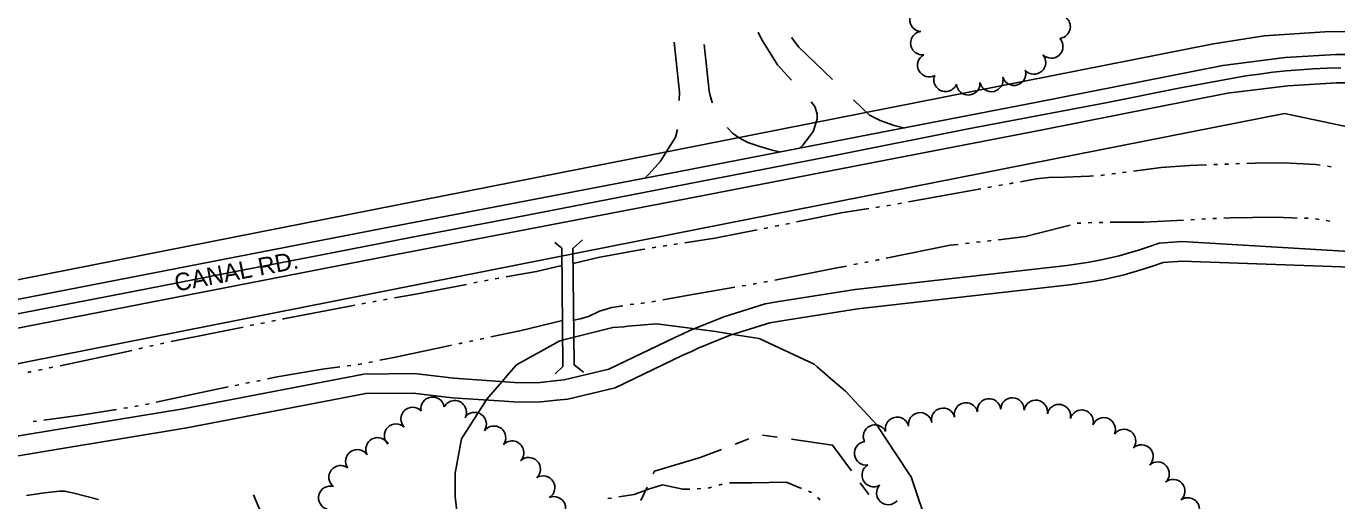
# Model space of a CAD drawing. Extents: x -25029 to 2274964, y -81170 to 687028.
# Drawn here: x -7241 to -6125, y -63657 to -63252 of the extents above; entities that cross this region are included whole.
import ezdxf

# ---------------------------------------------------------------- set-up
doc = ezdxf.new("R2010")
doc.units = 0
for name, color, linetype in [('81911BEA - RW_X_Fee_RW', 7, 'Continuous'), ('BRIDGE', 7, 'Continuous'), ('DIVISIONS', 7, 'Continuous'), ('DRIVWY', 7, 'Continuous'), ('DV_X_Corp_Line', 7, 'Continuous'), ('GE_X_CL_2000', 7, 'Continuous'), ('ROAD', 7, 'Continuous'), ('ROAD-NAME', 7, 'Continuous'), ('TREES', 7, 'Continuous'), ('WALL', 7, 'Continuous'), ('WATER', 7, 'Continuous')]:
    doc.layers.add(name, color=color, linetype=linetype)

msp = doc.modelspace()

# ---------------------------------------------------------------- linework, layer by layer
at = {"layer": '81911BEA - RW_X_Fee_RW'}
for p, q in [((-6229.8, -63267.2), (-6666.8, -63353.5)), ((-6169.3, -63326.6), (-6666.1, -63424.7)), ((-6169.3, -63326.6), (-5952.1, -63372.7)), ((-6666.1, -63424.7), (-8137.6, -63715.3))]:
    msp.add_line(p, q, dxfattribs=at)
for points in [[(-5631.4, -63471.6), (-5670.6, -63431.5), (-5713.2, -63395.1), (-5758.7, -63362.4), (-5807, -63333.8), (-5857.4, -63309.4), (-5909.8, -63289.5), (-5963.8, -63274.1), (-6018.8, -63263.5), (-6074.6, -63257.7), (-6130.6, -63256.6), (-6186.5, -63260.4), (-6229.8, -63267.2)], [(-6666.8, -63353.5), (-7463.5, -63510.8), (-7812.9, -63579.8)]]:
    msp.add_lwpolyline(points, dxfattribs=at)
at = {"layer": 'BRIDGE'}
for points in [[(-6790.7, -63436.4), (-6784.8, -63441.4), (-6783.9, -63542.3), (-6790.4, -63548.4)], [(-6766.4, -63546.9), (-6774.2, -63540.8), (-6775.4, -63441.7), (-6767.1, -63434.2)]]:
    msp.add_lwpolyline(points, dxfattribs=at)
at = {"layer": 'DIVISIONS'}
for p, q in [((-6637.3, -63608.3), (-6625.6, -63603.8)), ((-6613.8, -63600.7), (-6601.5, -63602.4)), ((-6717.4, -63656.5), (-6712.2, -63645.1)), ((-6530.7, -63641.2), (-6523.3, -63651.3))]:
    msp.add_line(p, q, dxfattribs=at)
for points in [[(-6707, -63633.8), (-6705.9, -63631.5), (-6667, -63619.8), (-6648.9, -63612.8)], [(-6589.1, -63604.2), (-6554.2, -63609.2), (-6538.1, -63631.1)]]:
    msp.add_lwpolyline(points, dxfattribs=at)
at = {"layer": 'DRIVWY'}
for points in [[(-6617.5, -63257.4), (-6614.8, -63263.3), (-6601.1, -63285), (-6592.5, -63294.4), (-6589.1, -63298.2)], [(-6684.9, -63315.4), (-6684.6, -63308.5), (-6689, -63265.7)], [(-6656.8, -63317.4), (-6656.8, -63317.3), (-6658.4, -63311.4), (-6659.2, -63307.6), (-6663.7, -63267.9)], [(-6554.3, -63297.5), (-6582.8, -63270), (-6589.2, -63261.8)], [(-6572.3, -63316.7), (-6569.3, -63320.7), (-6567.2, -63326.9), (-6567.2, -63331.5), (-6570.8, -63341.9), (-6573.7, -63346.3), (-6579.6, -63353.6), (-6582.3, -63356.1)], [(-6493.7, -63338.9), (-6501.8, -63336.9), (-6513.5, -63332.7), (-6522.7, -63328), (-6536.3, -63314.9)], [(-6713.7, -63381.5), (-6710.2, -63377.7), (-6700.7, -63367.2), (-6688.1, -63346.8), (-6686.4, -63340.3)], [(-6599.3, -63359.4), (-6605.6, -63357.8), (-6616.9, -63354.4), (-6626.4, -63351.4), (-6634.3, -63347), (-6639.5, -63343.4), (-6643.6, -63338.8), (-6643.8, -63338.6)]]:
    msp.add_lwpolyline(points, dxfattribs=at)
at = {"layer": 'DV_X_Corp_Line'}
for p, q in [((-6741.4, -63509.1), (-6783.3, -63519.6)), ((-6741.4, -63509.1), (-6783.3, -63519.6)), ((-6783.3, -63519.6), (-6741.4, -63509.1)), ((-6783.3, -63519.6), (-6741.4, -63509.1)), ((-6732.1, -63508.3), (-6741.4, -63509.1)), ((-6732.1, -63508.3), (-6741.4, -63509.1)), ((-6741.4, -63509.1), (-6732.1, -63508.3)), ((-6741.4, -63509.1), (-6732.1, -63508.3)), ((-6728.5, -63507.9), (-6732.1, -63508.3)), ((-6728.5, -63507.9), (-6732.1, -63508.3)), ((-6732.1, -63508.3), (-6728.5, -63507.9)), ((-6732.1, -63508.3), (-6728.5, -63507.9)), ((-6704.1, -63505.7), (-6728.5, -63507.9)), ((-6704.1, -63505.7), (-6728.5, -63507.9)), ((-6728.5, -63507.9), (-6704.1, -63505.7)), ((-6728.5, -63507.9), (-6704.1, -63505.7)), ((-6684.4, -63508.3), (-6704.1, -63505.7)), ((-6684.4, -63508.3), (-6704.1, -63505.7)), ((-6704.1, -63505.7), (-6684.4, -63508.3)), ((-6704.1, -63505.7), (-6684.4, -63508.3)), ((-6653.9, -63512.3), (-6684.4, -63508.3)), ((-6653.9, -63512.3), (-6684.4, -63508.3)), ((-6684.4, -63508.3), (-6653.9, -63512.3)), ((-6684.4, -63508.3), (-6653.9, -63512.3)), ((-6635.3, -63515.4), (-6653.9, -63512.3)), ((-6635.3, -63515.4), (-6653.9, -63512.3)), ((-6653.9, -63512.3), (-6635.3, -63515.4)), ((-6653.9, -63512.3), (-6635.3, -63515.4)), ((-6787, -63520.6), (-6823.4, -63540.8)), ((-6787, -63520.6), (-6823.4, -63540.8)), ((-6823.4, -63540.8), (-6787, -63520.6)), ((-6823.4, -63540.8), (-6787, -63520.6)), ((-6783.3, -63519.6), (-6787, -63520.6)), ((-6783.3, -63519.6), (-6787, -63520.6)), ((-6787, -63520.6), (-6783.3, -63519.6)), ((-6787, -63520.6), (-6783.3, -63519.6)), ((-6616.7, -63518.4), (-6635.3, -63515.4)), ((-6616.7, -63518.4), (-6635.3, -63515.4)), ((-6635.3, -63515.4), (-6616.7, -63518.4)), ((-6635.3, -63515.4), (-6616.7, -63518.4)), ((-6570, -63540.3), (-6616.7, -63518.4)), ((-6570, -63540.3), (-6616.7, -63518.4)), ((-6616.7, -63518.4), (-6570, -63540.3)), ((-6616.7, -63518.4), (-6570, -63540.3)), ((-6829.6, -63548), (-6835.7, -63555)), ((-6829.6, -63548), (-6835.7, -63555)), ((-6835.7, -63555), (-6829.6, -63548)), ((-6835.7, -63555), (-6829.6, -63548)), ((-6823.4, -63540.8), (-6829.6, -63548)), ((-6823.4, -63540.8), (-6829.6, -63548)), ((-6829.6, -63548), (-6823.4, -63540.8)), ((-6829.6, -63548), (-6823.4, -63540.8)), ((-6567.4, -63542.6), (-6570, -63540.3)), ((-6567.4, -63542.6), (-6570, -63540.3)), ((-6570, -63540.3), (-6567.4, -63542.6)), ((-6570, -63540.3), (-6567.4, -63542.6)), ((-6558.4, -63550.2), (-6567.4, -63542.6)), ((-6558.4, -63550.2), (-6567.4, -63542.6)), ((-6567.4, -63542.6), (-6558.4, -63550.2)), ((-6567.4, -63542.6), (-6558.4, -63550.2)), ((-6835.7, -63555), (-6847, -63568.1)), ((-6835.7, -63555), (-6847, -63568.1)), ((-6847, -63568.1), (-6835.7, -63555)), ((-6847, -63568.1), (-6835.7, -63555)), ((-6557.8, -63550.7), (-6558.4, -63550.2)), ((-6557.8, -63550.7), (-6558.4, -63550.2)), ((-6558.4, -63550.2), (-6557.8, -63550.7)), ((-6558.4, -63550.2), (-6557.8, -63550.7)), ((-6543.2, -63563.1), (-6557.8, -63550.7)), ((-6543.2, -63563.1), (-6557.8, -63550.7)), ((-6557.8, -63550.7), (-6543.2, -63563.1)), ((-6557.8, -63550.7), (-6543.2, -63563.1)), ((-6848.8, -63570.1), (-6870.3, -63603.8)), ((-6848.8, -63570.1), (-6870.3, -63603.8)), ((-6870.3, -63603.8), (-6848.8, -63570.1)), ((-6870.3, -63603.8), (-6848.8, -63570.1)), ((-6847, -63568.1), (-6848.8, -63570.1)), ((-6847, -63568.1), (-6848.8, -63570.1)), ((-6848.8, -63570.1), (-6847, -63568.1)), ((-6848.8, -63570.1), (-6847, -63568.1)), ((-6519.9, -63588.3), (-6543.2, -63563.1)), ((-6519.9, -63588.3), (-6543.2, -63563.1)), ((-6543.2, -63563.1), (-6519.9, -63588.3)), ((-6543.2, -63563.1), (-6519.9, -63588.3)), ((-6516.3, -63592.2), (-6519.9, -63588.3)), ((-6516.3, -63592.2), (-6519.9, -63588.3)), ((-6519.9, -63588.3), (-6516.3, -63592.2)), ((-6519.9, -63588.3), (-6516.3, -63592.2)), ((-6516.1, -63592.4), (-6516.3, -63592.2)), ((-6516.1, -63592.4), (-6516.3, -63592.2)), ((-6516.3, -63592.2), (-6516.1, -63592.4)), ((-6516.3, -63592.2), (-6516.1, -63592.4)), ((-6499.6, -63617.5), (-6516.1, -63592.4)), ((-6499.6, -63617.5), (-6516.1, -63592.4)), ((-6516.1, -63592.4), (-6499.6, -63617.5)), ((-6516.1, -63592.4), (-6499.6, -63617.5)), ((-6870.3, -63603.8), (-6875.8, -63633)), ((-6870.3, -63603.8), (-6875.8, -63633)), ((-6875.8, -63633), (-6870.3, -63603.8)), ((-6875.8, -63633), (-6870.3, -63603.8)), ((-6488.7, -63634.2), (-6499.6, -63617.5)), ((-6488.7, -63634.2), (-6499.6, -63617.5)), ((-6499.6, -63617.5), (-6488.7, -63634.2)), ((-6499.6, -63617.5), (-6488.7, -63634.2)), ((-6875.8, -63633), (-6875.6, -63652.9)), ((-6875.8, -63633), (-6875.6, -63652.9)), ((-6875.6, -63652.9), (-6875.8, -63633)), ((-6875.6, -63652.9), (-6875.8, -63633)), ((-6487.3, -63636.2), (-6488.7, -63634.2)), ((-6487.3, -63636.2), (-6488.7, -63634.2)), ((-6488.7, -63634.2), (-6487.3, -63636.2)), ((-6488.7, -63634.2), (-6487.3, -63636.2)), ((-6471.7, -63682.6), (-6487.3, -63636.2)), ((-6471.7, -63682.6), (-6487.3, -63636.2)), ((-6487.3, -63636.2), (-6471.7, -63682.6)), ((-6487.3, -63636.2), (-6471.7, -63682.6)), ((-6875.6, -63652.9), (-6873.5, -63672.8)), ((-6875.6, -63652.9), (-6873.5, -63672.8)), ((-6873.5, -63672.8), (-6875.6, -63652.9)), ((-6873.5, -63672.8), (-6875.6, -63652.9))]:
    msp.add_line(p, q, dxfattribs=at)
at = {"layer": 'GE_X_CL_2000'}
msp.add_lwpolyline([(-7313.6, -63510.2), (-7229.5, -63493.5), (-7150.1, -63478.4), (-7071.6, -63462.9), (-6990.8, -63447.4), (-6913.7, -63432.3), (-6834.9, -63417.1), (-6715.1, -63394), (-6665.7, -63384.4), (-6640.2, -63379.4), (-6558.2, -63363.4), (-6438.7, -63339.7), (-6320, -63317.1), (-6259.2, -63305.1), (-6202, -63294.6), (-6190.6, -63293), (-6179.2, -63291.5), (-6167.7, -63290.3), (-6156.2, -63289.4), (-6144.7, -63288.6), (-6133, -63288.1), (-6121.3, -63287.7)], dxfattribs=at)
at = {"layer": 'ROAD'}
for points in [[(-6086.2, -63276.4), (-6125.5, -63276.3), (-6168.6, -63279), (-6221.6, -63285.6), (-6380, -63316.9), (-6522.5, -63344.5), (-6684.7, -63375.9), (-6937.9, -63424.7), (-7278.2, -63490.7)], [(-6087.3, -63300.5), (-6124.8, -63300.4), (-6166.4, -63303), (-6217.8, -63309.4), (-6375.4, -63340.6), (-6517.9, -63368.1), (-6680.2, -63399.6), (-6933.3, -63448.3), (-7273.6, -63514.3)], [(-6094.7, -63445.3), (-6256.7, -63435.7), (-6275.9, -63437.2), (-6286, -63440.6), (-6293.7, -63443), (-6310, -63447.9), (-6326.4, -63451.7), (-6337.4, -63453.5), (-6354.5, -63456.1), (-6534.8, -63476.6), (-6600.1, -63486.8), (-6611.5, -63488.9), (-6646.9, -63499.9), (-6675.7, -63511.4), (-6681.8, -63514.5), (-6689.2, -63517.8), (-6744.9, -63544.6), (-6782.7, -63553.5), (-6791.2, -63554.4), (-6803.3, -63555.8), (-6815.2, -63556), (-6825.1, -63555.8), (-6837.2, -63555), (-6876.8, -63552.2), (-6910.7, -63548.2), (-6953.4, -63548.6), (-7107.3, -63578.2), (-7278.8, -63606.4)], [(-7275.8, -63622.8), (-7104.4, -63594.6), (-6951.8, -63565.2), (-6911.6, -63564.9), (-6878.3, -63568.8), (-6838.3, -63571.6), (-6825.8, -63572.4), (-6815.2, -63572.6), (-6802.3, -63572.4), (-6789.4, -63571), (-6779.8, -63569.9), (-6739.4, -63560.3), (-6682.2, -63532.9), (-6674.5, -63529.5), (-6668.8, -63526.5), (-6641.3, -63515.6), (-6607.5, -63505), (-6597.4, -63503.2), (-6532.6, -63493.1), (-6352.3, -63472.6), (-6334.8, -63470), (-6323.2, -63468), (-6305.7, -63464), (-6288.8, -63458.9), (-6280.9, -63456.4), (-6272.6, -63453.6), (-6256.4, -63452.4), (-6104.9, -63457.9)]]:
    msp.add_lwpolyline(points, dxfattribs=at)
at = {"layer": 'TREES'}
for centre, start, end in [((-6478.5, -63246.7), 87.5964, 267.5964), ((-6361.6, -63252.6), 275.2804, 95.2804), ((-6477.7, -63266.6), 97.1394, 277.1394), ((-6367.9, -63269.5), 224.1518, 44.1518), ((-6471.8, -63285.4), 117.5829, 297.5829), ((-6382.6, -63283.1), 221.3954, 41.3954), ((-6399.6, -63292.7), 197.5589, 17.5589), ((-6457.9, -63297.9), 158.5885, 338.5885), ((-6438.6, -63300.9), 183.6287, 3.6287), ((-6418.9, -63298), 193.1005, 13.1005), ((-6894.9, -63578.2), 9.5271, 189.5271), ((-6420.9, -63579.6), 6.7392, 186.7392), ((-6401, -63578.9), 357.2994, 177.2994), ((-6911.9, -63586.9), 44.571, 224.571), ((-6876.1, -63581.2), 332.5343, 152.5343), ((-6859, -63591.3), 326.2203, 146.2203), ((-6479.6, -63591.5), 9.4365, 189.4365), ((-6460, -63587.6), 12.9642, 192.9642), ((-6440.5, -63583.1), 13.3677, 193.3677), ((-6381.1, -63580.9), 350.9444, 170.9444), ((-6361.4, -63584.5), 348.4117, 168.4117), ((-6342, -63589.2), 344.5161, 164.5161), ((-6926, -63601.1), 45.7929, 225.7929), ((-6842.6, -63602.9), 323.3487, 143.3487), ((-6518, -63601.9), 25.9304, 205.9304), ((-6499.2, -63595.3), 12.6612, 192.6612), ((-6323.2, -63595.8), 336.7502, 156.7502), ((-6941.8, -63612.8), 27.1446, 207.1446), ((-6305.9, -63605.7), 323.4706, 143.4706), ((-6959, -63623), 34.4129, 214.4129), ((-6827.2, -63615.6), 317.2812, 137.2812), ((-6525.6, -63616.2), 97.9747, 277.9747), ((-6291, -63618.9), 313.6976, 133.6976), ((-6813, -63629.7), 313.5908, 133.5908), ((-6519.1, -63634.7), 120.4848, 300.4848), ((-6277.3, -63633.5), 312.6461, 132.6461), ((-6973.3, -63636.6), 52.3204, 232.3204), ((-6800.8, -63645.4), 302.0683, 122.0683), ((-6982.1, -63654.1), 74.641, 254.641), ((-6506.7, -63650), 137.7999, 317.7999), ((-6264, -63648.4), 310.9525, 130.9525), ((-6791.6, -63663), 293.1079, 113.1079), ((-6251.6, -63664), 305.8706, 125.8706)]:
    msp.add_arc(centre, 10, start, end, dxfattribs=at)
at = {"layer": 'WALL'}
msp.add_line((-7047.4, -63651.5), (-7022.1, -63712.3), dxfattribs=at)
at = {"layer": 'WATER'}
for p, q in [((-6220, -63369.8), (-6216.8, -63369.7)), ((-6210.6, -63369.5), (-6207.5, -63369.3)), ((-6316.4, -63378.1), (-6313.3, -63377.7)), ((-6307.1, -63376.9), (-6304, -63376.5)), ((-6229.3, -63370.1), (-6226.2, -63370)), ((-6132.6, -63371.5), (-6129.5, -63372)), ((-6489.5, -63402), (-6428, -63390.7)), ((-6421.8, -63389.6), (-6418.8, -63389)), ((-6412.6, -63388), (-6409.5, -63387.4)), ((-6403.4, -63386.4), (-6400.3, -63385.8)), ((-6498.7, -63403.7), (-6495.6, -63403.1)), ((-6517.2, -63406.7), (-6514.1, -63406.2)), ((-6507.9, -63405.3), (-6504.8, -63404.8)), ((-6612.4, -63424.5), (-6609.3, -63423.9)), ((-6603.2, -63422.7), (-6600.1, -63422.1)), ((-6594, -63420.9), (-6590.9, -63420.3)), ((-6342.7, -63420), (-6345.8, -63420.1)), ((-6333.3, -63419.6), (-6336.5, -63419.7)), ((-6324, -63419.4), (-6327.1, -63419.5)), ((-6245.9, -63417), (-6249, -63417.1)), ((-6236.5, -63416.5), (-6239.6, -63416.6)), ((-6227.2, -63416), (-6230.3, -63416.2)), ((-6149.1, -63415.8), (-6152.2, -63415.7)), ((-6139.8, -63416.8), (-6142.9, -63416.4)), ((-6130.5, -63418.4), (-6133.6, -63417.8)), ((-6428.5, -63436), (-6431.6, -63436.3)), ((-6419.2, -63434.9), (-6422.3, -63435.3)), ((-6707.8, -63441.1), (-6704.7, -63440.6)), ((-6698.5, -63439.7), (-6695.5, -63439.2)), ((-6689.3, -63438.2), (-6686.2, -63437.7)), ((-6437.8, -63437.1), (-6440.9, -63437.4)), ((-6533, -63454.8), (-6536.1, -63455.4)), ((-6523.8, -63453), (-6526.8, -63453.6)), ((-6850.7, -63469.2), (-6847.7, -63468.6)), ((-6841.5, -63467.5), (-6838.5, -63466.9)), ((-6609.7, -63469.8), (-6612.7, -63470.4)), ((-6859.9, -63471), (-6856.9, -63470.4)), ((-6628.1, -63473.1), (-6631.2, -63473.6)), ((-6618.9, -63471.5), (-6621.9, -63472.1)), ((-6955.2, -63488.9), (-6952.1, -63488.3)), ((-6945.9, -63487.2), (-6942.9, -63486.6)), ((-6936.7, -63485.5), (-6933.6, -63484.9)), ((-6714.3, -63488), (-6717.4, -63488.4)), ((-6705.1, -63486.6), (-6708.1, -63487.2)), ((-7031.9, -63503.6), (-7028.8, -63503)), ((-7050.2, -63507.4), (-7047.2, -63506.7)), ((-7041.1, -63505.5), (-7038, -63504.9)), ((-7135.9, -63525), (-7132.9, -63524.3)), ((-7126.8, -63522.9), (-7123.8, -63522.3)), ((-6869.7, -63522.1), (-6872.7, -63522.8)), ((-6860.5, -63520.2), (-6863.5, -63520.8)), ((-6851.3, -63518.3), (-6854.4, -63518.9)), ((-7145.1, -63527.2), (-7142, -63526.4)), ((-7239.8, -63547.2), (-7236.8, -63546.6)), ((-7230.7, -63545.3), (-7227.6, -63544.7)), ((-6964.6, -63541.3), (-6967.7, -63541.7)), ((-6946.1, -63538.1), (-6949.2, -63538.7)), ((-7060, -63557.7), (-7063.1, -63558.4)), ((-7050.8, -63555.9), (-7053.9, -63556.5)), ((-7041.7, -63554), (-7044.7, -63554.6)), ((-7154.9, -63577.3), (-7158, -63577.8)), ((-7145.7, -63575.7), (-7148.7, -63576.2)), ((-7136.5, -63573.9), (-7139.5, -63574.6)), ((-7232.2, -63588.7), (-7235.3, -63589.1)), ((-6669.5, -63646.4), (-6666.4, -63646.2)), ((-6660.2, -63645.8), (-6657.2, -63645)), ((-6651.2, -63643.2), (-6648.2, -63642.4)), ((-6745.6, -63654.8), (-6742.5, -63654.4)), ((-6567.1, -63653.7), (-6564.7, -63655.7))]:
    msp.add_line(p, q, dxfattribs=at)
for points in [[(-6201.2, -63369.1), (-6194.3, -63368.9), (-6176.3, -63368.6), (-6164.4, -63368.9), (-6142.5, -63370), (-6138.8, -63370.5)], [(-6394.1, -63384.8), (-6380.8, -63382.4), (-6370.1, -63381.2), (-6356.3, -63380.8), (-6335.4, -63380.1), (-6331.9, -63379.8)], [(-6325.7, -63379.4), (-6325.5, -63379.3), (-6322.6, -63379)], [(-6297.8, -63375.7), (-6274.2, -63372.7), (-6250, -63370.9), (-6235.6, -63370.4)], [(-6584.8, -63419), (-6546.9, -63411.2), (-6523.4, -63407.6)], [(-6351.9, -63421.7), (-6378.9, -63428.7), (-6389.8, -63431.5), (-6410.4, -63433.9), (-6413, -63434.2)], [(-6255.2, -63417.4), (-6289.1, -63419.1), (-6317.7, -63419.3)], [(-6158.4, -63415.7), (-6162.6, -63415.6), (-6177.6, -63415), (-6215.1, -63415.4), (-6220.9, -63415.7)], [(-6680, -63436.8), (-6654.5, -63432.8), (-6618.5, -63425.7)], [(-6775.2, -63454.4), (-6754, -63449.4), (-6716.6, -63442.5), (-6714, -63442.1)], [(-6447.1, -63438.1), (-6453.9, -63438.9), (-6508.5, -63450)], [(-6832.3, -63465.7), (-6827.6, -63464.8), (-6806.3, -63461.3), (-6784.7, -63456.2)], [(-6542.2, -63456.6), (-6552, -63458.5), (-6603.5, -63468.6)], [(-6514.6, -63451.2), (-6515.7, -63451.4), (-6517.6, -63451.8)], [(-6927.5, -63483.8), (-6909.1, -63480.5), (-6866.1, -63472.2)], [(-6637.4, -63474.7), (-6671.9, -63480.5), (-6698.9, -63485.5)], [(-7022.7, -63501.8), (-7021.9, -63501.6), (-6965.4, -63490.8), (-6961.3, -63490)], [(-6732.9, -63490.4), (-6742.2, -63491.8), (-6752.6, -63495), (-6762.2, -63499.5), (-6769.2, -63501.5), (-6774.6, -63502.6)], [(-6723.6, -63489.1), (-6726.5, -63489.4), (-6726.7, -63489.4)], [(-6784.3, -63503.1), (-6820.6, -63511.8), (-6845.2, -63517)], [(-7117.6, -63521), (-7081.9, -63513.8), (-7056.4, -63508.6)], [(-6878.8, -63524.1), (-6886.4, -63525.6), (-6927.8, -63534.5), (-6940, -63536.9)], [(-7212.3, -63541.5), (-7156.2, -63529.8), (-7151.2, -63528.6)], [(-7221.5, -63543.4), (-7221.4, -63543.4), (-7218.4, -63542.8)], [(-6973.9, -63542.6), (-6988.8, -63544.6), (-7027.2, -63551), (-7035.5, -63552.7)], [(-6955.3, -63539.9), (-6957.7, -63540.4), (-6958.4, -63540.5)], [(-7069.2, -63559.6), (-7086.6, -63563.2), (-7130.3, -63572.6)], [(-7164.2, -63578.8), (-7194.9, -63583.7), (-7226, -63587.8)], [(-7240.9, -63652.1), (-7225.4, -63649.9), (-7212.8, -63648.5), (-7208.2, -63648.5), (-7199.5, -63650.4), (-7179.6, -63655.5), (-7179.5, -63655.6)], [(-6736.3, -63653.4), (-6723.3, -63651.4), (-6711, -63646.7), (-6699.1, -63643.1), (-6681.8, -63646.8), (-6675.8, -63646.6)], [(-6642.1, -63641.4), (-6622.6, -63641.3), (-6593.8, -63640.9), (-6580.6, -63646.2)], [(-6574.8, -63648.5), (-6572.8, -63649.3), (-6572, -63649.9)]]:
    msp.add_lwpolyline(points, dxfattribs=at)

# ---------------------------------------------------------------- texts
at = {"layer": 'ROAD-NAME'}
msp.add_text('CANAL RD.', height=15, rotation=10.749, dxfattribs=at).set_placement((-7113.3, -63478.4))

doc.saveas('drawing.dxf')
